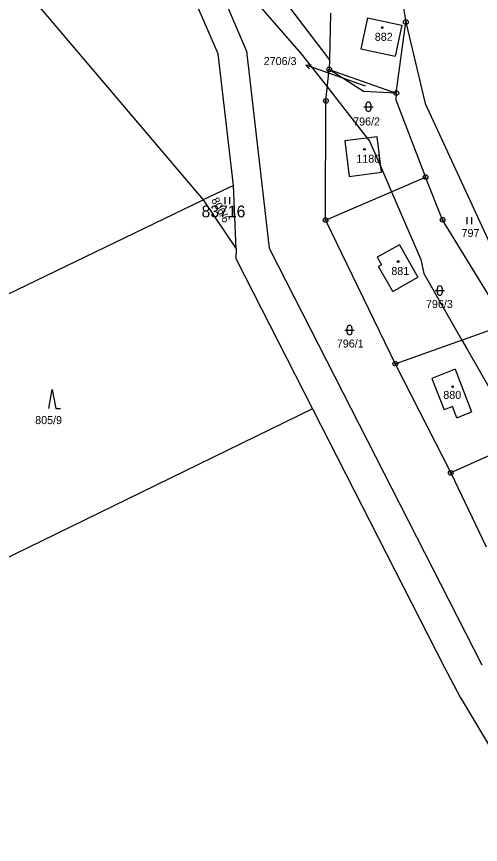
# Model space of a CAD drawing. Extents: x -439246 to -433691, y -1130252 to -1121148.
# Drawn here: x -437560.4 to -437462, y -1125073 to -1124897.3 of the extents above; entities that cross this region are included whole.
import ezdxf

# ---------------------------------------------------------------- set-up
doc = ezdxf.new("R2010")
doc.units = 0
for name, color, linetype in [('Vrstva 1', 7, 'Continuous'), ('Vrstva 16', 7, 'Continuous'), ('Vrstva 18', 7, 'Continuous'), ('Vrstva 19', 7, 'Continuous'), ('Vrstva 24', 7, 'Continuous'), ('Vrstva 25', 7, 'Continuous'), ('Vrstva 3', 7, 'Continuous'), ('Vrstva 37', 7, 'Continuous'), ('Vrstva 52', 7, 'Continuous'), ('Vrstva 53', 7, 'Continuous'), ('Vrstva 6', 7, 'Continuous')]:
    doc.layers.add(name, color=color, linetype=linetype)

msp = doc.modelspace()

# ---------------------------------------------------------------- linework, layer by layer
at = {"layer": 'Vrstva 1'}
msp.add_line((-437480.05, -1124970.99), (-437468.28, -1124994.18), dxfattribs=at)
for points in [[(-437517.61, -1124905.18), (-437568.3, -1124788.64)], [(-437494.02, -1124906.38), (-437532.55, -1124855.74)], [(-437532.55, -1124855.74), (-437511.63, -1124904.63)], [(-437571.77, -1124876.1), (-437520.84, -1124936.19)], [(-437479.82, -1124886.51), (-437477.82, -1124898.47)], [(-437493.8, -1124896.53), (-437494.02, -1124906.38)], [(-437485.94, -1124897.53), (-437487.35, -1124904.12)], [(-437485.94, -1124897.53), (-437478.7, -1124899.08)], [(-437478.7, -1124899.08), (-437480.11, -1124905.67)], [(-437479.84, -1124913.53), (-437477.82, -1124898.47)], [(-437477.82, -1124898.47), (-437473.7, -1124915.77)], [(-437511.63, -1124904.63), (-437506.84, -1124946.46)], [(-437487.35, -1124904.12), (-437480.11, -1124905.67)], [(-437514.36, -1124933.17), (-437517.61, -1124905.18)], [(-437494.02, -1124906.38), (-437494.07, -1124908.49)], [(-437494.77, -1124915.18), (-437494.07, -1124908.49)], [(-437494.07, -1124908.49), (-437479.84, -1124913.53)], [(-437486.81, -1124913.18), (-437494.07, -1124908.49)], [(-437479.84, -1124913.53), (-437486.81, -1124913.18)], [(-437479.84, -1124913.53), (-437479.91, -1124914.97)], [(-437494.85, -1124940.48), (-437494.77, -1124915.18)], [(-437479.91, -1124914.97), (-437473.62, -1124931.35)], [(-437473.7, -1124915.77), (-437458.21, -1124949.32)], [(-437483.89, -1124922.82), (-437490.76, -1124923.67)], [(-437490.76, -1124923.67), (-437489.86, -1124931.21)], [(-437482.95, -1124930.34), (-437483.89, -1124922.82)], [(-437489.86, -1124931.21), (-437482.95, -1124930.34)], [(-437494.85, -1124940.48), (-437473.62, -1124931.35)], [(-437470.04, -1124940.41), (-437473.62, -1124931.35)], [(-437514.36, -1124933.17), (-437520.84, -1124936.19)], [(-437513.82, -1124946.59), (-437514.36, -1124933.17)], [(-437520.84, -1124936.19), (-437513.82, -1124946.59)], [(-437494.85, -1124940.48), (-437480.05, -1124970.99)], [(-437456.46, -1124962.6), (-437470.04, -1124940.41)], [(-437513.82, -1124946.59), (-437513.86, -1124948.66)], [(-437506.84, -1124946.46), (-437461.68, -1125034.89)], [(-437479.19, -1124945.73), (-437483.88, -1124948.39)], [(-437479.19, -1124945.73), (-437475.26, -1124952.64)], [(-437513.86, -1124948.66), (-437497.59, -1124980.59)], [(-437483.88, -1124948.39), (-437483, -1124949.96)], [(-437483, -1124949.96), (-437483.65, -1124950.33)], [(-437480.61, -1124955.68), (-437483.65, -1124950.33)], [(-437480.61, -1124955.68), (-437475.26, -1124952.64)], [(-437480.05, -1124970.99), (-437456.46, -1124962.6)], [(-437467.38, -1124972.17), (-437472.31, -1124974.09)], [(-437467.38, -1124972.17), (-437463.86, -1124981.22)], [(-437472.31, -1124974.09), (-437469.71, -1124980.77)], [(-437467.94, -1124980.09), (-437469.71, -1124980.77)], [(-437467.02, -1124982.45), (-437467.94, -1124980.09)], [(-437497.59, -1124980.59), (-437469.6, -1125035.51)], [(-437467.02, -1124982.45), (-437463.86, -1124981.22)], [(-437460.07, -1124990.47), (-437468.28, -1124994.18)], [(-437468.28, -1124994.18), (-437460.77, -1125009.88)], [(-437469.6, -1125035.51), (-437466.29, -1125041.78)], [(-437466.29, -1125041.78), (-437431.82, -1125099.44)]]:
    msp.add_lwpolyline(points, dxfattribs=at)
at = {"layer": 'Vrstva 16'}
msp.add_line((-437496.21, -1124908.57), (-437499.04, -1124907.57), dxfattribs=at)
for points in [[(-437498.26, -1124908.38), (-437499.04, -1124907.57), (-437497.93, -1124907.43)], [(-437486.37, -1124912.04), (-437496.21, -1124908.57)]]:
    msp.add_lwpolyline(points, dxfattribs=at)
at = {"layer": 'Vrstva 24'}
for centre, radius in [((-437477.82, -1124898.47), 0.5), ((-437477.82, -1124898.47), 0.1), ((-437494.07, -1124908.49), 0.5), ((-437494.07, -1124908.49), 0.1), ((-437479.84, -1124913.53), 0.5), ((-437479.84, -1124913.53), 0.1), ((-437494.77, -1124915.18), 0.5), ((-437494.77, -1124915.18), 0.1), ((-437473.62, -1124931.35), 0.5), ((-437473.62, -1124931.35), 0.1), ((-437494.85, -1124940.48), 0.5), ((-437470.04, -1124940.41), 0.5), ((-437494.85, -1124940.48), 0.1), ((-437470.04, -1124940.41), 0.1), ((-437480.05, -1124970.99), 0.5), ((-437480.05, -1124970.99), 0.1), ((-437468.28, -1124994.18), 0.5), ((-437468.28, -1124994.18), 0.1)]:
    msp.add_circle(centre, radius, dxfattribs=at)
at = {"layer": 'Vrstva 25'}
for p, q in [((-437486.76, -1124916.43), (-437484.76, -1124916.43)), ((-437486.26, -1124916.93), (-437486.26, -1124915.93)), ((-437485.26, -1124915.93), (-437485.26, -1124916.93)), ((-437516.15, -1124937.13), (-437516.15, -1124935.63)), ((-437515.15, -1124937.13), (-437515.15, -1124935.63)), ((-437464.84, -1124941.38), (-437464.84, -1124939.88)), ((-437463.84, -1124941.38), (-437463.84, -1124939.88)), ((-437471.62, -1124955.45), (-437469.62, -1124955.45)), ((-437471.12, -1124955.95), (-437471.12, -1124954.95)), ((-437470.12, -1124954.95), (-437470.12, -1124955.95)), ((-437490.75, -1124963.85), (-437488.75, -1124963.85)), ((-437490.25, -1124964.35), (-437490.25, -1124963.35)), ((-437489.25, -1124963.35), (-437489.25, -1124964.35))]:
    msp.add_line(p, q, dxfattribs=at)
msp.add_lwpolyline([(-437553.55, -1124980.48), (-437552.85, -1124976.48), (-437552.05, -1124980.48), (-437551.05, -1124980.48)], dxfattribs=at)
for centre in [(-437482.79, -1124899.61), (-437486.59, -1124925.48), (-437479.46, -1124949.3), (-437467.88, -1124975.88)]:
    msp.add_circle(centre, 0.175, dxfattribs=at)
for centre, start, end in [((-437485.76, -1124915.93), 0, 180), ((-437485.76, -1124916.93), 180, 0), ((-437470.62, -1124954.95), 0, 180), ((-437470.62, -1124955.95), 180, 0), ((-437489.75, -1124963.35), 0, 180), ((-437489.75, -1124964.35), 180, 0)]:
    msp.add_arc(centre, 0.5, start, end, dxfattribs=at)
at = {"layer": 'Vrstva 3'}
for points in [[(-437485.94, -1124897.53), (-437487.35, -1124904.12)], [(-437485.94, -1124897.53), (-437478.7, -1124899.08)], [(-437478.7, -1124899.08), (-437480.11, -1124905.67)], [(-437487.35, -1124904.12), (-437480.11, -1124905.67)], [(-437483.89, -1124922.82), (-437490.76, -1124923.67)], [(-437490.76, -1124923.67), (-437489.86, -1124931.21)], [(-437482.95, -1124930.34), (-437483.89, -1124922.82)], [(-437489.86, -1124931.21), (-437482.95, -1124930.34)], [(-437479.19, -1124945.73), (-437483.88, -1124948.39)], [(-437479.19, -1124945.73), (-437475.26, -1124952.64)], [(-437483.88, -1124948.39), (-437483, -1124949.96)], [(-437483, -1124949.96), (-437483.65, -1124950.33)], [(-437480.61, -1124955.68), (-437483.65, -1124950.33)], [(-437480.61, -1124955.68), (-437475.26, -1124952.64)], [(-437467.38, -1124972.17), (-437472.31, -1124974.09)], [(-437467.38, -1124972.17), (-437463.86, -1124981.22)], [(-437472.31, -1124974.09), (-437469.71, -1124980.77)], [(-437467.94, -1124980.09), (-437469.71, -1124980.77)], [(-437467.02, -1124982.45), (-437467.94, -1124980.09)], [(-437467.02, -1124982.45), (-437463.86, -1124981.22)]]:
    msp.add_lwpolyline(points, dxfattribs=at)
at = {"layer": 'Vrstva 37'}
for centre in [(-437482.79, -1124899.61), (-437486.59, -1124925.48), (-437479.46, -1124949.3), (-437467.88, -1124975.88)]:
    msp.add_circle(centre, 0.175, dxfattribs=at)
at = {"layer": 'Vrstva 52'}
for points in [[(-437522.42, -1124879.4), (-437500, -1124905.2), (-437494.46, -1124912.26), (-437491.25, -1124916.36), (-437485.99, -1124923.08), (-437485.5, -1124923.71), (-437483.08, -1124929.3), (-437480.85, -1124934.46), (-437474.63, -1124948.85), (-437473.99, -1124951.83), (-437465.92, -1124965.96), (-437464.72, -1124968.06), (-437459.5, -1124977.18)], [(-437514.36, -1124933.17), (-437520.84, -1124936.19)], [(-437520.84, -1124936.19), (-437513.82, -1124946.59), (-437514.36, -1124933.17)]]:
    msp.add_lwpolyline(points, dxfattribs=at)
at = {"layer": 'Vrstva 6'}
for points in [[(-437624.82, -1124986.46), (-437520.84, -1124936.19)], [(-437497.59, -1124980.59), (-437585.17, -1125023.3)]]:
    msp.add_lwpolyline(points, dxfattribs=at)

# ---------------------------------------------------------------- texts
at = {"layer": 'Vrstva 16'}
msp.add_text('2706/3', height=1.7, dxfattribs=at).set_placement((-437507.96, -1124907.58))
at = {"layer": 'Vrstva 18'}
for s, height, p in [('2706/3', 0.1, (-437486.6, -1124912.04)), ('796/2', 1.7, (-437488.99, -1124920.41)), ('797', 1.7, (-437466, -1124944.08)), ('796/3', 1.7, (-437473.54, -1124959.15)), ('796/1', 1.7, (-437492.45, -1124967.55)), ('805/9', 1.7, (-437556.44, -1124983.81))]:
    msp.add_text(s, height=height, dxfattribs=at).set_placement(p)
msp.add_text('806/6', height=1.7, rotation=298.3379, dxfattribs=at).set_placement((-437519.17, -1124936.24))
at = {"layer": 'Vrstva 19'}
for s, p in [('882', (-437484.41, -1124902.43)), ('1180', (-437488.32, -1124928.31)), ('881', (-437480.89, -1124952.15)), ('880', (-437469.87, -1124978.46))]:
    msp.add_text(s, height=1.7, dxfattribs=at).set_placement(p)
at = {"layer": 'Vrstva 53'}
msp.add_text('83716', height=2.5, dxfattribs=at).set_placement((-437521.15, -1124939.9))

doc.saveas('drawing.dxf')
